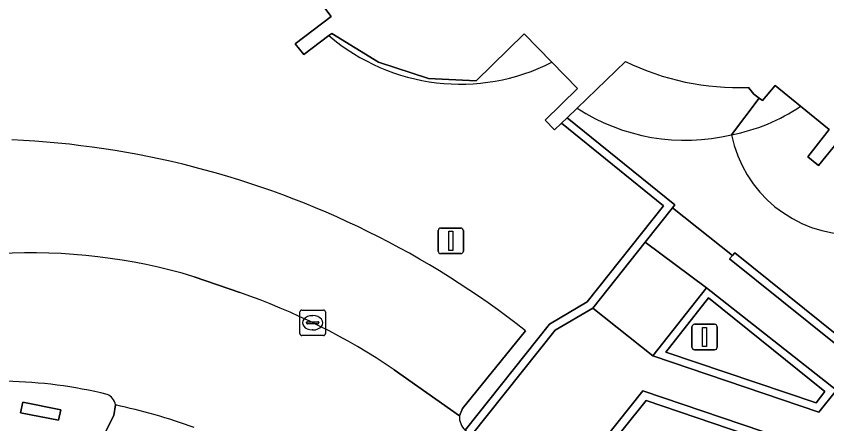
# Model space of a CAD drawing. Extents: x 158835 to 160077, y 386387 to 387778.
# Drawn here: x 159493.02 to 159524.84, y 386941.45 to 386957.45 of the extents above; entities that cross this region are included whole.
import ezdxf

# ---------------------------------------------------------------- set-up
doc = ezdxf.new("R2010")
doc.units = 0
for name, color, linetype in [('IMGEO_Groenvoorziening', 7, 'Continuous'), ('IMGEO_Kolk', 7, 'Continuous'), ('IMGEO_Lichtmast', 7, 'Continuous'), ('IMGEO_Muur', 7, 'Continuous'), ('IMGEO_Pand', 7, 'Continuous'), ('IMGEO_Parkeervlak_open', 7, 'Continuous'), ('IMGEO_Rijbaan_lokaal_open', 7, 'Continuous'), ('IMGEO_Terreindeel_gesloten', 7, 'Continuous'), ('IMGEO_Voetpad_gesloten', 7, 'Continuous'), ('IMGEO_Voetpad_open', 7, 'Continuous')]:
    doc.layers.add(name, color=color, linetype=linetype)

msp = doc.modelspace()

# ---------------------------------------------------------------- linework, layer by layer
at = {"layer": 'IMGEO_Groenvoorziening'}
for points in [[(159505.297, 386956.689), (159504.316, 386955.945), (159503.97, 386956.367), (159505.388, 386957.441), (159504.511, 386958.611)], [(159510.645, 386941.199), (159513.961, 386945.369), (159515.436, 386946.247), (159518.437, 386950.004), (159514.432, 386953.253), (159514.158, 386952.988), (159513.784, 386953.372), (159515.058, 386954.618), (159514.05, 386955.645)], [(159513.015, 386945.106), (159510.542, 386942.06), (159510.42, 386941.77)], [(159530.341, 386942.576), (159529.078, 386943.36), (159528.125, 386941.835), (159527.67, 386942.113), (159527.867, 386942.429), (159527.434, 386942.777), (159525.567, 386939.718), (159517.746, 386942.367), (159514.4, 386938.188)], [(159507.578, 386936.32), (159506.396, 386933.814), (159500, 386936.953), (159495.534, 386939.144), (159496.847, 386941.774), (159496.912, 386942.194)]]:
    msp.add_lwpolyline(points, dxfattribs=at)
for points in [[(159524.765, 386942.722), (159520.202, 386946.394), (159518.526, 386944.269), (159524.424, 386942.276)], [(159493.189, 386941.887), (159493.278, 386942.303), (159494.774, 386941.996), (159494.674, 386941.595)]]:
    msp.add_lwpolyline(points, close=True, dxfattribs=at)
for centre, radius, start, end in [((159510.456, 386962.726), 7.941, 229.4856, 296.911), ((159491.224, 386917.341), 35.296, 75.6023, 87.3574), ((159491.218, 386917.332), 35.306, 51.876, 75.5977), ((159492.256, 386924.795), 18.331, 76.3336, 88.8061), ((159496.405, 386942.129), 0.511, 7.2675, 69.1326), ((159511.141, 386941.724), 0.722, 176.3654, 226.648)]:
    msp.add_arc(centre, radius, start, end, dxfattribs=at)
at = {"layer": 'IMGEO_Kolk'}
for p, q in [((159504.156, 386944.992), (159504.156, 386945.844)), ((159504.231, 386945.918), (159505.083, 386945.918)), ((159504.644, 386945.698), (159504.669, 386945.698)), ((159505.157, 386945.844), (159505.157, 386944.992)), ((159504.415, 386945.412), (159504.415, 386945.424)), ((159504.853, 386945.375), (159504.455, 386945.375)), ((159504.458, 386945.461), (159504.856, 386945.461)), ((159504.899, 386945.424), (159504.899, 386945.412)), ((159504.667, 386945.138), (159504.642, 386945.138)), ((159505.083, 386944.918), (159504.231, 386944.918))]:
    msp.add_line(p, q, dxfattribs=at)
for points in [[(159504.156, 386944.992), (159504.156, 386945.844)], [(159504.231, 386945.918), (159505.083, 386945.918)], [(159505.157, 386945.844), (159505.157, 386944.992)], [(159505.083, 386944.918), (159504.231, 386944.918)]]:
    msp.add_lwpolyline(points, dxfattribs=at)
for centre, radius, start, end in [((159504.233, 386945.842), 0.0765, 91.552, 178.448), ((159504.233, 386945.842), 0.0765, 91.552, 178.448), ((159505.081, 386945.842), 0.0765, 1.552, 88.448), ((159505.081, 386945.842), 0.0765, 1.552, 88.448), ((159504.455, 386945.421), 0.0403, 85.8775, 175.7526), ((159504.452, 386945.411), 0.0366, 178.938, 274.7102), ((159504.856, 386945.418), 0.043, 264.8664, 352.4533), ((159504.86, 386945.423), 0.0386, 1.7309, 96.639), ((159504.233, 386944.994), 0.0765, 181.552, 268.448), ((159504.233, 386944.994), 0.0765, 181.552, 268.448), ((159505.081, 386944.994), 0.0765, 271.552, 358.448), ((159505.081, 386944.994), 0.0765, 271.552, 358.448)]:
    msp.add_arc(centre, radius, start, end, dxfattribs=at)
for centre, major_axis, ratio, start_param, end_param in [((159504.643, 386945.418), (-0.387, 0.002), 0.722429, 4.712389, 7.853982), ((159504.668, 386945.418), (-0.39, 0.002), 0.717154, 1.570796, 4.712389)]:
    msp.add_ellipse(centre, major_axis=major_axis, ratio=ratio, start_param=start_param, end_param=end_param, dxfattribs=at)
at = {"layer": 'IMGEO_Lichtmast'}
for p, q in [((159509.585, 386948.234), (159509.585, 386949.034)), ((159509.585, 386949.034), (159509.585, 386948.234)), ((159509.685, 386949.134), (159510.475, 386949.134)), ((159510.475, 386949.134), (159509.685, 386949.134)), ((159510.575, 386949.034), (159510.575, 386948.234)), ((159510.575, 386948.234), (159510.575, 386949.034)), ((159510.475, 386948.134), (159509.685, 386948.134)), ((159509.685, 386948.134), (159510.475, 386948.134)), ((159519.648, 386945.358), (159520.438, 386945.358)), ((159520.438, 386945.358), (159519.648, 386945.358)), ((159519.548, 386944.458), (159519.548, 386945.258)), ((159519.548, 386945.258), (159519.548, 386944.458)), ((159520.538, 386945.258), (159520.538, 386944.458)), ((159520.538, 386944.458), (159520.538, 386945.258)), ((159520.438, 386944.358), (159519.648, 386944.358)), ((159519.648, 386944.358), (159520.438, 386944.358))]:
    msp.add_line(p, q, dxfattribs=at)
for points in [[(159510.005, 386949.009), (159510.155, 386949.009), (159510.155, 386948.259), (159510.005, 386948.259), (159510.005, 386949.009)], [(159519.968, 386945.233), (159520.118, 386945.233), (159520.118, 386944.483), (159519.968, 386944.483), (159519.968, 386945.233)]]:
    msp.add_lwpolyline(points, dxfattribs=at)
for centre, start, end in [((159509.685, 386949.034), 90, 180), ((159509.685, 386949.034), 90, 180), ((159510.475, 386949.034), 0, 90), ((159510.475, 386949.034), 360, 90), ((159509.685, 386948.234), 180, 270), ((159509.685, 386948.234), 180, 270), ((159510.475, 386948.234), 270, 0), ((159510.475, 386948.234), 270, 0), ((159519.648, 386945.258), 90, 180), ((159519.648, 386945.258), 90, 180), ((159520.438, 386945.258), 0, 90), ((159520.438, 386945.258), 360, 90), ((159519.648, 386944.458), 180, 270), ((159519.648, 386944.458), 180, 270), ((159520.438, 386944.458), 270, 0), ((159520.438, 386944.458), 270, 0)]:
    msp.add_arc(centre, 0.1, start, end, dxfattribs=at)
at = {"layer": 'IMGEO_Muur'}
for points in [[(159514.432, 386953.253), (159518.437, 386950.004), (159515.436, 386946.247), (159513.961, 386945.369), (159510.645, 386941.199), (159510.894, 386941.006), (159514.181, 386945.13), (159515.654, 386945.997), (159517.715, 386948.581), (159518.786, 386949.93), (159518.882, 386950.051), (159514.65, 386953.465)], [(159528.033, 386942.696), (159521.231, 386948.167), (159521.139, 386948.059), (159521.027, 386947.926), (159527.181, 386942.98), (159525.424, 386940.106), (159517.617, 386942.752), (159514.152, 386938.388), (159514.4, 386938.188), (159517.746, 386942.367), (159525.567, 386939.718), (159527.434, 386942.777), (159527.867, 386942.429)], [(159520.115, 386946.784), (159518.009, 386944.126), (159524.534, 386941.905), (159525.218, 386942.775)], [(159524.424, 386942.276), (159518.526, 386944.269), (159520.202, 386946.394), (159524.765, 386942.722)]]:
    msp.add_lwpolyline(points, close=True, dxfattribs=at)
at = {"layer": 'IMGEO_Pand'}
for points in [[(159504.511, 386958.611), (159505.388, 386957.441), (159503.97, 386956.367), (159504.316, 386955.945), (159505.297, 386956.689), (159505.415, 386956.778), (159507.238, 386955.648), (159509.204, 386955.011), (159511.072, 386954.918), (159512.958, 386956.758), (159514.05, 386955.645), (159515.058, 386954.618), (159513.784, 386953.372), (159514.158, 386952.988), (159514.432, 386953.253), (159514.65, 386953.465), (159515.041, 386953.843), (159516.936, 386955.679)], [(159521.764, 386954.659), (159521.975, 386954.392), (159522.186, 386954.235), (159522.318, 386954.137), (159522.814, 386954.73), (159523.816, 386953.918), (159524.936, 386953.011), (159524.096, 386951.929), (159524.521, 386951.598), (159525.386, 386952.654), (159526.42, 386951.819), (159527.529, 386950.924), (159527.038, 386950.331), (159527.151, 386950.238), (159527.424, 386950.123), (159527.671, 386949.923)]]:
    msp.add_lwpolyline(points, dxfattribs=at)
msp.add_arc((159521.356, 386964.665), 10.014, 243.8071, 272.3343, dxfattribs=at)
at = {"layer": 'IMGEO_Parkeervlak_open'}
for points in [[(159500, 386947.226), (159501.794, 386946.604)], [(159507.86, 386943.575), (159510.42, 386941.77), (159510.542, 386942.06), (159513.015, 386945.106)], [(159496.912, 386942.194), (159496.847, 386941.774), (159495.534, 386939.144), (159500, 386936.953), (159506.396, 386933.814), (159507.578, 386936.32)]]:
    msp.add_lwpolyline(points, dxfattribs=at)
for centre, radius, start, end in [((159491.224, 386917.341), 35.296, 75.6023, 87.3574), ((159491.218, 386917.332), 35.306, 51.876, 75.5977), ((159493.582, 386925.781), 22.385, 73.3402, 93.0946), ((159493.419, 386922.244), 25.759, 55.9028, 71.0276), ((159491.889, 386918.864), 23.865, 70.1315, 77.8503)]:
    msp.add_arc(centre, radius, start, end, dxfattribs=at)
at = {"layer": 'IMGEO_Rijbaan_lokaal_open'}
for points in [[(159501.794, 386946.604), (159500, 386947.226)], [(159510.42, 386941.77), (159507.86, 386943.575)]]:
    msp.add_lwpolyline(points, dxfattribs=at)
for centre, radius, start, end in [((159493.582, 386925.781), 22.385, 73.3402, 93.0946), ((159493.419, 386922.244), 25.759, 55.9028, 71.0276), ((159492.256, 386924.795), 18.331, 76.3336, 88.8061), ((159496.405, 386942.129), 0.511, 7.2675, 69.1326), ((159491.889, 386918.864), 23.865, 70.1315, 77.8503), ((159511.141, 386941.724), 0.722, 176.3654, 226.648)]:
    msp.add_arc(centre, radius, start, end, dxfattribs=at)
at = {"layer": 'IMGEO_Terreindeel_gesloten'}
msp.add_lwpolyline([(159494.774, 386941.996), (159493.278, 386942.303), (159493.189, 386941.887), (159494.674, 386941.595)], close=True, dxfattribs=at)
at = {"layer": 'IMGEO_Voetpad_gesloten'}
msp.add_lwpolyline([(159520.115, 386946.784), (159517.715, 386948.581), (159515.654, 386945.997), (159518.009, 386944.126)], close=True, dxfattribs=at)
at = {"layer": 'IMGEO_Voetpad_open'}
for points in [[(159514.05, 386955.645), (159512.958, 386956.758), (159511.072, 386954.918), (159509.204, 386955.011), (159507.238, 386955.648), (159505.415, 386956.778), (159505.297, 386956.689)], [(159516.936, 386955.679), (159515.041, 386953.843)], [(159523.816, 386953.918), (159522.814, 386954.73), (159522.318, 386954.137), (159522.186, 386954.235), (159521.1, 386952.8)], [(159521.1, 386952.8), (159522.186, 386954.235), (159521.975, 386954.392), (159521.764, 386954.659)], [(159515.041, 386953.843), (159514.65, 386953.465), (159518.882, 386950.051), (159518.786, 386949.93), (159521.139, 386948.059), (159521.231, 386948.167), (159528.033, 386942.696), (159528.337, 386943.184)], [(159526.42, 386951.819), (159525.386, 386952.654), (159524.521, 386951.598), (159524.096, 386951.929), (159524.936, 386953.011), (159523.816, 386953.918)]]:
    msp.add_lwpolyline(points, dxfattribs=at)
msp.add_lwpolyline([(159510.894, 386941.006), (159514.152, 386938.388), (159517.617, 386942.752), (159525.424, 386940.106), (159527.181, 386942.98), (159521.027, 386947.926), (159521.139, 386948.059), (159518.786, 386949.93), (159517.715, 386948.581), (159520.115, 386946.784), (159525.218, 386942.775), (159524.534, 386941.905), (159518.009, 386944.126), (159515.654, 386945.997), (159514.181, 386945.13)], close=True, dxfattribs=at)
for centre, radius, start, end in [((159510.456, 386962.726), 7.941, 229.4856, 296.911), ((159521.356, 386964.665), 10.014, 243.8071, 272.3343), ((159519.278, 386960.334), 7.751, 236.8668, 283.5988), ((159519.278, 386960.334), 7.751, 236.8668, 283.5988), ((159519.754, 386959.927), 7.253, 280.6917, 304.0559), ((159519.754, 386959.927), 7.253, 280.6917, 304.0559), ((159525.903, 386953.775), 4.901, 191.477, 270.1958), ((159525.903, 386953.775), 4.901, 191.477, 270.1958)]:
    msp.add_arc(centre, radius, start, end, dxfattribs=at)

doc.saveas('drawing.dxf')
